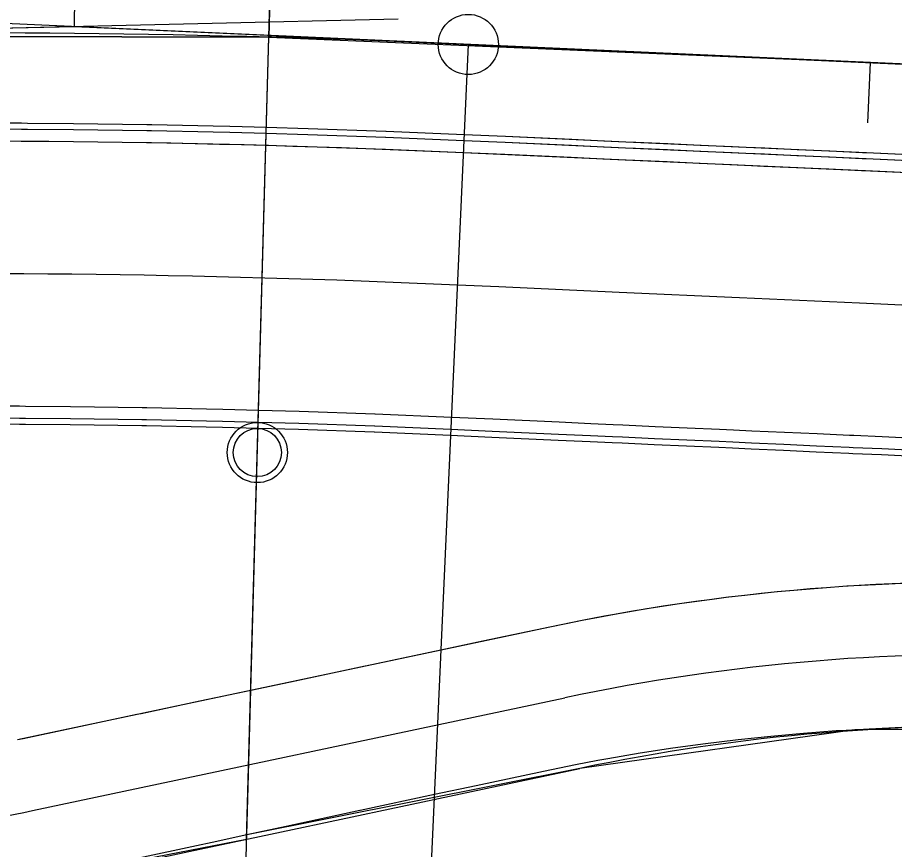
# Model space of a CAD drawing. Extents: x -70 to 701944, y -4 to 666871.
# Drawn here: x 664924 to 664996.9, y 656617.7 to 656686.7 of the extents above; entities that cross this region are included whole.
import ezdxf

# ---------------------------------------------------------------- set-up
doc = ezdxf.new("R2010")
doc.units = 0
for name, color, linetype in [('R_Detour', 7, 'Continuous'), ('R_Horz Alg', 7, 'Continuous'), ('R_Horz Alg Annot', 7, 'Continuous'), ('R_No Plot', 7, 'Continuous'), ('R_Proposed Road', 7, 'Continuous'), ('R_Striping', 7, 'Continuous'), ('R_Water', 7, 'Continuous')]:
    doc.layers.add(name, color=color, linetype=linetype)

msp = doc.modelspace()

# ---------------------------------------------------------------- linework, layer by layer
at = {"layer": 'R_Detour'}
for p in [(664948.011, 656796.596), (664941.651, 656567.872)]:
    msp.add_line(p, (664944.911, 656685.1), dxfattribs=at)
at = {"layer": 'R_Horz Alg'}
for p, q in [((664928.781, 656685.973), (664896.068, 656685.209)), ((664961.469, 656684.496), (664928.781, 656685.973)), ((667725.264, 656559.622), (664961.469, 656684.496))]:
    msp.add_line(p, q, dxfattribs=at)
msp.add_lwpolyline([(664994.64, 656677.992), (664994.865, 656682.987)], dxfattribs=at)
msp.add_circle((664961.469, 656684.496), 2.5, dxfattribs=at)
msp.add_arc((664918.367, 655730.539), 954.93, 87.413018, 91.33807, dxfattribs=at)
at = {"layer": 'R_Horz Alg Annot'}
for points in [[(664928.781, 656685.973), (664930.753, 656866.889)], [(664961.469, 656684.496), (664953.992, 656519.011)]]:
    msp.add_lwpolyline(points, dxfattribs=at)
at = {"layer": 'R_No Plot'}
for p, q in [((667813.841, 656555.62), (664810.544, 656691.315)), ((664955.639, 656686.6), (664785.671, 656682.63)), ((667725.264, 656559.622), (664961.469, 656684.496)), ((664925.286, 656620.883), (664969.494, 656630.253))]:
    msp.add_line(p, q, dxfattribs=at)
for points in [[(664946.11, 656728.25), (664793.811, 656731.333), (664794.944, 656682.847), (664896.068, 656685.209), (664944.911, 656685.1)], [(665096.712, 656721.594), (664946.11, 656728.25), (664944.915, 656685.244), (665094.763, 656678.473)], [(664796.723, 656606.654), (664812.571, 656605.914), (664836.721, 656607.219), (664901.92, 656611.644), (664917.196, 656613.459), (664926.222, 656615.237), (664943.059, 656618.516), (664944.911, 656685.1), (664896.068, 656685.209), (664794.944, 656682.847)], [(664944.911, 656685.1), (664994.865, 656682.987), (665094.763, 656678.473), (665092.303, 656624.027), (665011.405, 656627.685), (664993.554, 656627.586), (664970.738, 656624.383), (664943.069, 656618.86)]]:
    msp.add_lwpolyline(points, close=True, dxfattribs=at)
msp.add_circle((664943.952, 656650.613), 2.5, dxfattribs=at)
for centre, radius, start, end in [((664918.367, 655730.539), 954.93, 87.413018, 91.33807), ((665003.913, 656467.86), 166, 87.41305, 101.9667), ((664890.867, 656783.275), 166, 273.88067, 281.9667)]:
    msp.add_arc(centre, radius, start, end, dxfattribs=at)
at = {"layer": 'R_Proposed Road'}
for p, q in [((665375.884, 656656.763), (664961.063, 656675.505)), ((664968.25, 656636.122), (664924.042, 656626.752)), ((664968.25, 656636.122), (664924.042, 656626.752)), ((664926.53, 656615.013), (664970.738, 656624.383))]:
    msp.add_line(p, q, dxfattribs=at)
for points in [[(665074.445, 656671.882), (665064.455, 656672.333), (665054.466, 656672.785), (665044.476, 656673.236), (665034.486, 656673.687), (665024.496, 656674.139), (665014.506, 656674.59), (665004.517, 656675.041), (664994.527, 656675.493), (664984.537, 656675.944), (664974.547, 656676.396), (664964.557, 656676.847), (664961.131, 656677.002), (664954.646, 656677.274), (664954.618, 656677.275), (664948.159, 656677.501), (664944.702, 656677.603), (664941.672, 656677.682), (664940.289, 656677.715), (664935.183, 656677.82), (664934.783, 656677.827), (664928.693, 656677.913), (664924.863, 656677.947), (664922.203, 656677.961)], [(664996.905, 656675.385), (664994.527, 656675.493), (664994.191, 656675.508), (664991.483, 656675.63), (664988.78, 656675.752), (664986.083, 656675.874), (664984.537, 656675.944), (664983.393, 656675.996), (664980.711, 656676.117), (664978.036, 656676.238), (664975.371, 656676.358), (664974.547, 656676.396), (664972.715, 656676.478), (664970.07, 656676.598), (664964.557, 656676.847), (664961.131, 656677.002), (664954.646, 656677.274), (664954.618, 656677.275), (664948.159, 656677.501), (664944.702, 656677.603), (664941.672, 656677.682), (664940.289, 656677.715), (664935.183, 656677.82), (664934.783, 656677.827), (664928.693, 656677.913), (664924.863, 656677.947), (664924.366, 656677.95), (664922.203, 656677.961)], [(665074.423, 656671.383), (665064.433, 656671.834), (665054.443, 656672.285), (665044.453, 656672.737), (665034.463, 656673.188), (665024.474, 656673.639), (665014.484, 656674.091), (665004.494, 656674.542), (664994.504, 656674.993), (664984.514, 656675.445), (664974.525, 656675.896), (664964.535, 656676.347), (664961.108, 656676.502), (664954.627, 656676.775), (664954.599, 656676.776), (664948.144, 656677.001), (664944.688, 656677.103), (664941.659, 656677.183), (664940.277, 656677.216), (664935.174, 656677.32), (664934.775, 656677.327), (664928.688, 656677.413), (664924.859, 656677.447), (664922.201, 656677.461)], [(664996.882, 656674.886), (664994.504, 656674.993), (664994.169, 656675.009), (664991.46, 656675.131), (664988.757, 656675.253), (664986.061, 656675.375), (664984.514, 656675.445), (664983.371, 656675.496), (664980.688, 656675.618), (664978.014, 656675.738), (664975.348, 656675.859), (664974.525, 656675.896), (664972.693, 656675.979), (664970.047, 656676.098), (664964.535, 656676.347), (664961.108, 656676.502), (664954.627, 656676.775), (664954.599, 656676.776), (664948.144, 656677.001), (664944.688, 656677.103), (664941.659, 656677.183), (664940.277, 656677.216), (664935.174, 656677.32), (664934.775, 656677.327), (664928.688, 656677.413), (664924.859, 656677.447), (664924.363, 656677.45), (664922.201, 656677.461)], [(665074.378, 656670.384), (665064.388, 656670.835), (665054.398, 656671.286), (665044.408, 656671.738), (665034.418, 656672.189), (665024.428, 656672.64), (665014.439, 656673.092), (665004.449, 656673.543), (664994.459, 656673.994), (664984.469, 656674.446), (664974.479, 656674.897), (664964.49, 656675.348), (664961.063, 656675.503), (664954.588, 656675.775), (664954.561, 656675.776), (664948.112, 656676.001), (664944.66, 656676.104), (664941.635, 656676.183), (664940.254, 656676.216), (664935.156, 656676.32), (664934.757, 656676.327), (664928.677, 656676.413), (664924.852, 656676.447), (664922.197, 656676.461)], [(664999.554, 656673.764), (664996.837, 656673.887), (664994.459, 656673.994), (664994.124, 656674.01), (664991.415, 656674.132), (664988.712, 656674.254), (664986.015, 656674.376), (664984.469, 656674.446), (664983.325, 656674.497), (664980.643, 656674.619), (664977.969, 656674.739), (664975.303, 656674.86), (664974.479, 656674.897), (664972.648, 656674.98), (664970.002, 656675.099), (664964.49, 656675.348), (664961.063, 656675.503), (664954.588, 656675.775), (664954.561, 656675.776), (664948.112, 656676.001), (664944.66, 656676.104), (664941.635, 656676.183), (664940.254, 656676.216), (664935.156, 656676.32), (664934.757, 656676.327), (664928.677, 656676.413), (664924.852, 656676.447), (664924.357, 656676.45), (664922.197, 656676.461)], [(664998.561, 656651.787), (664995.844, 656651.909), (664993.466, 656652.017), (664993.131, 656652.032), (664990.422, 656652.154), (664987.719, 656652.276), (664985.022, 656652.398), (664983.476, 656652.468), (664982.332, 656652.52), (664979.65, 656652.641), (664976.976, 656652.762), (664974.31, 656652.882), (664973.486, 656652.919), (664971.655, 656653.002), (664969.009, 656653.122), (664963.497, 656653.371), (664960.07, 656653.526), (664953.746, 656653.792), (664953.719, 656653.793), (664947.421, 656654.012), (664944.049, 656654.112), (664941.094, 656654.19), (664939.745, 656654.222), (664934.766, 656654.324), (664934.376, 656654.33), (664928.437, 656654.414), (664924.701, 656654.447), (664924.217, 656654.451), (664922.108, 656654.462)], [(664998.494, 656650.288), (664995.776, 656650.411), (664993.398, 656650.518), (664993.063, 656650.533), (664990.355, 656650.656), (664987.652, 656650.778), (664984.955, 656650.9), (664983.409, 656650.97), (664982.265, 656651.021), (664979.582, 656651.143), (664976.908, 656651.263), (664974.243, 656651.384), (664973.419, 656651.421), (664971.587, 656651.504), (664968.941, 656651.623), (664963.429, 656651.872), (664960.002, 656652.027), (664953.689, 656652.293), (664953.662, 656652.294), (664947.373, 656652.513), (664944.007, 656652.613), (664941.057, 656652.69), (664939.71, 656652.722), (664934.739, 656652.824), (664934.35, 656652.831), (664928.421, 656652.914), (664924.691, 656652.947), (664924.208, 656652.951), (664922.102, 656652.962)], [(664998.516, 656650.788), (664995.799, 656650.91), (664993.421, 656651.018), (664993.086, 656651.033), (664990.377, 656651.155), (664987.674, 656651.277), (664984.977, 656651.399), (664983.431, 656651.469), (664982.287, 656651.521), (664979.605, 656651.642), (664976.931, 656651.763), (664974.265, 656651.883), (664973.441, 656651.921), (664971.609, 656652.003), (664968.964, 656652.123), (664963.451, 656652.372), (664960.025, 656652.527), (664953.708, 656652.792), (664953.681, 656652.793), (664947.389, 656653.013), (664944.021, 656653.112), (664941.069, 656653.19), (664939.722, 656653.222), (664934.748, 656653.324), (664934.359, 656653.331), (664928.426, 656653.414), (664924.695, 656653.447), (664924.211, 656653.451), (664922.104, 656653.462)], [(664998.018, 656639.757), (664995.29, 656639.642), (664992.901, 656639.506), (664992.564, 656639.484), (664989.841, 656639.282), (664987.121, 656639.037), (664984.406, 656638.749), (664982.848, 656638.564), (664981.695, 656638.418), (664978.991, 656638.044), (664976.292, 656637.627), (664973.6, 656637.167), (664972.768, 656637.016), (664970.916, 656636.665), (664968.241, 656636.12), (664962.664, 656634.938), (664959.197, 656634.203), (664952.945, 656632.878), (664952.918, 656632.872), (664946.714, 656631.558), (664943.402, 656630.856), (664940.504, 656630.241), (664939.184, 656629.961), (664934.315, 656628.93), (664933.935, 656628.849), (664928.145, 656627.622), (664924.512, 656626.852), (664924.042, 656626.752)], [(664997.476, 656627.769), (664994.748, 656627.654), (664992.359, 656627.518), (664992.022, 656627.496), (664989.299, 656627.294), (664986.579, 656627.049), (664983.864, 656626.761), (664982.306, 656626.577), (664981.154, 656626.43), (664978.449, 656626.056), (664975.75, 656625.639), (664973.059, 656625.18), (664972.226, 656625.029), (664970.375, 656624.677), (664967.699, 656624.132), (664962.122, 656622.95), (664958.655, 656622.216), (664952.485, 656620.887), (664952.459, 656620.881), (664946.337, 656619.564), (664943.069, 656618.86), (664940.209, 656618.245), (664938.906, 656617.965), (664934.102, 656616.931)]]:
    msp.add_lwpolyline(points, dxfattribs=at)
for centre, radius, start, end in [((664918.367, 655730.539), 945.93, 87.413018, 91.33807), ((665003.913, 656467.86), 172, 87.41305, 101.9667), ((665003.913, 656467.86), 172, 87.41305, 101.9667), ((665003.913, 656467.86), 160, 87.41305, 101.9667)]:
    msp.add_arc(centre, radius, start, end, dxfattribs=at)
at = {"layer": 'R_Striping'}
msp.add_lwpolyline([(665073.881, 656659.395), (665063.891, 656659.846), (665053.901, 656660.297), (665043.911, 656660.749), (665033.921, 656661.2), (665023.931, 656661.652), (665013.942, 656662.103), (665003.952, 656662.554), (664993.962, 656663.006), (664983.972, 656663.457), (664973.982, 656663.908), (664963.992, 656664.36), (664960.566, 656664.514)], dxfattribs=at)
msp.add_arc((664918.367, 655730.539), 934.93, 87.413018, 91.33807, dxfattribs=at)
at = {"layer": 'R_Water'}
msp.add_circle((664943.952, 656650.613), 2, dxfattribs=at)

doc.saveas('drawing.dxf')
